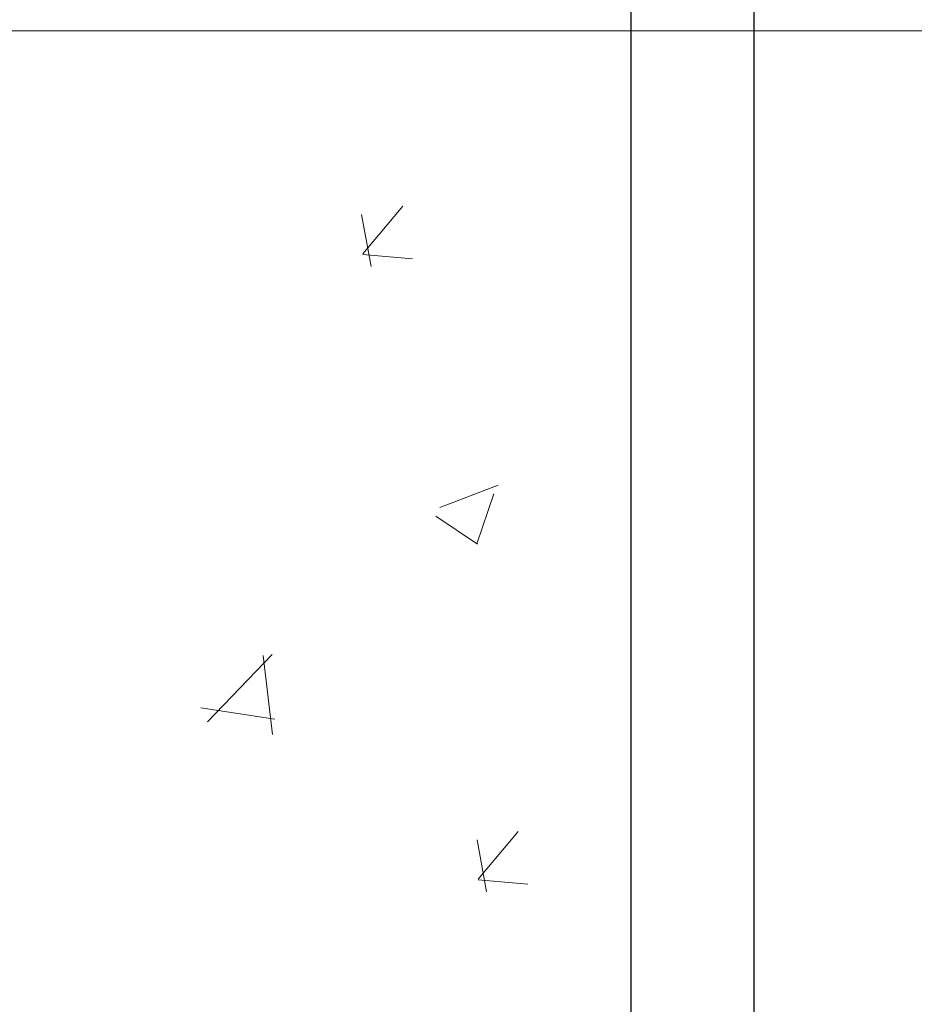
# Model space of a CAD drawing. Header units: feet. Extents: x 8 to 127, y 6 to 90.
# Tile 285 of 538: x 44.878 to 45.152, y 50.103 to 50.403. Entities that reach past the tile are written whole.
import ezdxf

# ---------------------------------------------------------------- set-up
doc = ezdxf.new("R2010")
doc.units = ezdxf.units.FT
doc.header["$MEASUREMENT"] = 0
doc.layers.add('MOBILIÁRIO2', color=250, linetype='Continuous')
doc.layers.add('NO ESPESSURA', color=250, linetype='Continuous')
doc.layers.add('TQ-Condutos Sub-coletores', color=108, linetype='Continuous', lineweight=25)

msp = doc.modelspace()

# ---------------------------------------------------------------- linework, layer by layer
at = {"layer": 'MOBILIÁRIO2', "lineweight": 5}
msp.add_line((45.89022, 50.40004), (44.39022, 50.40004), dxfattribs=at)
at = {"layer": 'NO ESPESSURA', "linetype": 'Continuous', "lineweight": 5}
for p, q in [((44.98318, 50.33183), (44.99542, 50.34642)), ((44.98576, 50.32796), (44.98283, 50.34388)), ((44.98316, 50.33161), (44.99834, 50.33028)), ((45.00674, 50.25431), (45.02453, 50.26114)), ((45.01806, 50.24319), (45.02321, 50.25854)), ((45.00554, 50.25165), (45.01817, 50.24313)), ((44.93575, 50.18881), (44.95554, 50.20943)), ((44.95556, 50.18498), (44.95275, 50.2091)), ((44.93369, 50.19317), (44.95628, 50.18967)), ((45.01842, 50.14077), (45.03067, 50.15537)), ((45.02101, 50.1369), (45.01807, 50.15282)), ((45.0184, 50.14055), (45.03358, 50.13922))]:
    msp.add_line(p, q, dxfattribs=at)
at = {"layer": 'TQ-Condutos Sub-coletores'}
for p, q in [((45.0651, 52.20974), (45.0651, 49.77754)), ((45.1026, 52.20974), (45.1026, 49.77754))]:
    msp.add_line(p, q, dxfattribs=at)

doc.saveas('drawing.dxf')
